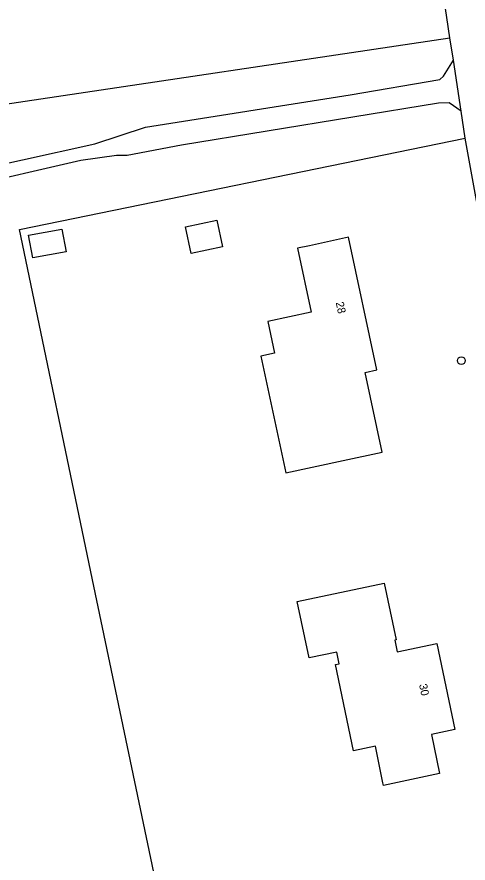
# Model space of a CAD drawing. Extents: x 162417 to 163721, y 384268 to 385416.
# Drawn here: x 163118.6 to 163174.9, y 384715.4 to 384821.1 of the extents above; entities that cross this region are included whole.
import ezdxf

# ---------------------------------------------------------------- set-up
doc = ezdxf.new("R2010")
doc.units = 0
for name, color, linetype in [('IMGEO_Boom', 7, 'Continuous'), ('IMGEO_Loofbos', 7, 'Continuous'), ('IMGEO_Pand', 7, 'Continuous'), ('IMGEO_Pand_nummerreeks', 7, 'Continuous'), ('IMGEO_Rijbaan_lokaal_gesloten', 7, 'Continuous'), ('IMGEO_Voetpad_halfverhard', 7, 'Continuous')]:
    doc.layers.add(name, color=color, linetype=linetype)

msp = doc.modelspace()

# ---------------------------------------------------------------- linework, layer by layer
at = {"layer": 'IMGEO_Boom'}
msp.add_circle((163174.09, 384778.18), 0.489, dxfattribs=at)
at = {"layer": 'IMGEO_Loofbos'}
for points in [[(163168.29, 384914), (163151.9, 384951.84), (163097.15, 384943.13), (163103.62, 384899.24), (163109.03, 384862.7), (163116.8, 384810.17), (163172.67, 384818.52)], [(163201.96, 384675.51), (163146.26, 384663.8), (163128.17, 384750), (163118.88, 384794.55), (163174.59, 384805.96)]]:
    msp.add_lwpolyline(points, dxfattribs=at)
at = {"layer": 'IMGEO_Pand'}
for points in [[(163139.62, 384794.89), (163143.55, 384795.73), (163144.26, 384792.41), (163140.33, 384791.57), (163139.62, 384794.89)], [(163120.02, 384793.86), (163124.19, 384794.62), (163124.71, 384791.78), (163120.54, 384791.02), (163120.02, 384793.86)], [(163159.31, 384765.69), (163164.2, 384766.74), (163162.06, 384776.72), (163163.55, 384777.04), (163160, 384793.59), (163155.11, 384792.54), (163153.62, 384792.22), (163155.34, 384784.23), (163149.91, 384783.07), (163150.76, 384779.1), (163149.04, 384778.73), (163152.17, 384764.16), (163159.31, 384765.69)], [(163164.35, 384725.12), (163164.28, 384725.44), (163163.35, 384730.03), (163160.62, 384729.46), (163158.38, 384740.22), (163158.84, 384740.31), (163158.54, 384741.78), (163155.07, 384741.06), (163153.6, 384748.11), (163164.46, 384750.37), (163165.94, 384743.33), (163165.77, 384743.29), (163166.07, 384741.82), (163171.04, 384742.86), (163173.27, 384732.11), (163170.35, 384731.49), (163171.36, 384726.61), (163164.35, 384725.12)]]:
    msp.add_lwpolyline(points, dxfattribs=at)
at = {"layer": 'IMGEO_Rijbaan_lokaal_gesloten'}
for points in [[(163172.67, 384818.52), (163159.56, 384907.09), (163168.29, 384914)], [(163173.1, 384815.71), (163172.67, 384818.52)], [(163174.09, 384809.36), (163173.1, 384815.71)], [(163174.59, 384805.96), (163174.09, 384809.36)], [(163201.96, 384675.51), (163198.41, 384691.02), (163185.86, 384750), (163177.39, 384790.38), (163174.59, 384805.96)]]:
    msp.add_lwpolyline(points, dxfattribs=at)
at = {"layer": 'IMGEO_Voetpad_halfverhard'}
for points in [[(163093.13, 384799.35), (163093.62, 384798.84), (163095.48, 384798.25), (163096.81, 384798.26), (163098.18, 384798.65), (163100.41, 384799.7), (163101.8, 384800.19), (163104.76, 384800.77), (163110.2, 384801.28), (163128.29, 384805.28), (163134.64, 384807.33), (163160.2, 384811.38), (163171.39, 384813.3), (163171.88, 384813.72), (163173.1, 384815.71)], [(163174.09, 384809.36), (163172.59, 384810.38), (163171.23, 384810.33), (163139.13, 384805.11), (163132.34, 384803.8), (163131.01, 384803.79), (163126.54, 384803.18), (163111.74, 384799.76), (163105.85, 384799.11), (163102.25, 384798.26), (163099.05, 384797.19), (163098.3, 384796.6), (163097.27, 384795.17), (163096.67, 384793), (163096.53, 384791.53)]]:
    msp.add_lwpolyline(points, dxfattribs=at)

# ---------------------------------------------------------------- texts
at = {"layer": 'IMGEO_Pand_nummerreeks'}
for s, rotation, p in [('28', 282.1052, (163158.4, 384785.43)), ('30', 281.5996, (163168.81, 384737.71))]:
    msp.add_text(s, height=1, rotation=rotation, dxfattribs=at).set_placement(p)

doc.saveas('drawing.dxf')
